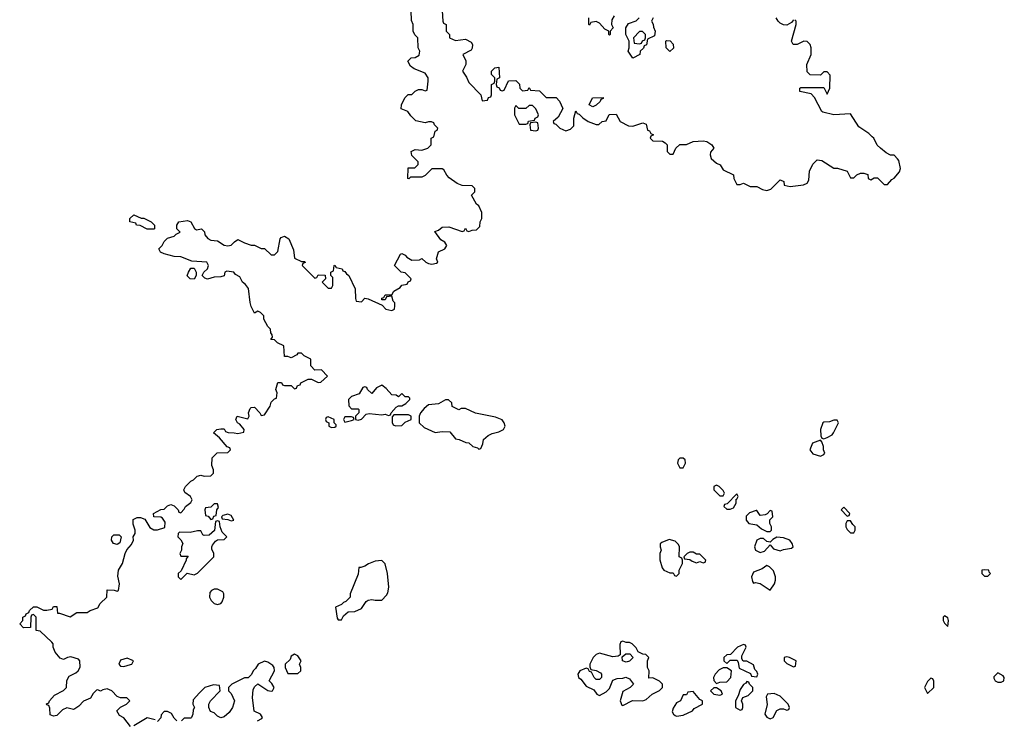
# Model space of a CAD drawing. Header units: inches. Extents: x 2601682 to 2755810, y 449311 to 584050.
# Tile 378 of 505: x 2712948 to 2718828, y 512400 to 516578. Entities that reach past the tile are written whole.
import ezdxf

# ---------------------------------------------------------------- set-up
doc = ezdxf.new("R2010")
doc.units = ezdxf.units.IN
doc.header["$MEASUREMENT"] = 0
doc.layers.add('C7511', color=7, linetype='Continuous')

msp = doc.modelspace()

# ---------------------------------------------------------------- linework, layer by layer
at = {"layer": 'C7511', "color": 2, "elevation": 2}
for points in [[(2713610, 512358), (2713570, 512408), (2713543.1, 512423.1), (2713528.7, 512450), (2713550, 512472), (2713586, 512490), (2713606, 512510), (2713587.3, 512527.3), (2713550, 512528), (2713530, 512535.3), (2713498, 512570), (2713470, 512582), (2713443.6, 512576.4), (2713430, 512568), (2713415.3, 512575.3), (2713406, 512574), (2713386, 512554), (2713370, 512526), (2713330, 512509), (2713301.4, 512478.6), (2713278, 512462), (2713270, 512459), (2713230, 512468.7), (2713202.8, 512457.2), (2713170, 512422), (2713150, 512418), (2713130, 512426), (2713127.3, 512467.3), (2713122, 512482), (2713110, 512486), (2713108, 512492), (2713122, 512498), (2713126, 512510), (2713156.4, 512543.6), (2713208.9, 512571.1), (2713228, 512590), (2713228.7, 512631.3), (2713243.1, 512656.9), (2713283.1, 512676.9), (2713298, 512690), (2713308.4, 512711.6), (2713308, 512750), (2713299, 512759), (2713253.6, 512773.6), (2713234, 512770), (2713210, 512758), (2713190, 512766), (2713160.4, 512800.4), (2713148, 512830), (2713148, 512850), (2713140.4, 512860.4), (2713070, 512926), (2713046, 512930), (2713046, 513010), (2713030, 513026), (2713018, 513022), (2713014, 513010), (2713012.7, 512947.3), (2712970, 512946), (2712948, 512970), (2712966, 512990), (2712966, 513010), (2712982, 513018), (2712986, 513030), (2713002, 513038), (2713006, 513050), (2713030, 513072), (2713050, 513071.3), (2713090, 513052), (2713110, 513052), (2713142, 513058), (2713150, 513074), (2713170, 513074), (2713174, 513034), (2713186, 513034), (2713250, 513012), (2713290, 513038), (2713350, 513038), (2713369.3, 513050.7), (2713414, 513066), (2713429, 513091), (2713468, 513130), (2713470, 513174), (2713511.3, 513171.3), (2713530, 513164.7), (2713538, 513170), (2713544, 513210), (2713534.6, 513254.6), (2713539, 513290), (2713561.2, 513330), (2713578, 513390), (2713588.4, 513411.6), (2713616.4, 513443.6), (2713628, 513470), (2713626, 513490), (2713638, 513510), (2713638, 513530), (2713624.7, 513564.7), (2713626, 513594), (2713650, 513606), (2713670, 513606), (2713696, 513596), (2713725.4, 513545.4), (2713750, 513532), (2713770, 513531.3), (2713815.3, 513544.7), (2713816.4, 513576.4), (2713800.4, 513600.4), (2713790, 513608), (2713748.4, 513608.4), (2713748, 513630), (2713790, 513652), (2713810, 513654), (2713830, 513674), (2713850, 513682), (2713870, 513674), (2713894, 513650), (2713898, 513638), (2713910, 513634), (2713930, 513654), (2713938, 513670), (2713970, 513694), (2713978, 513710), (2713968, 513730), (2713934.6, 513754.6), (2713928, 513770), (2713938, 513790), (2713970, 513822), (2713986, 513830), (2714008.4, 513851.6), (2714030, 513858), (2714050, 513851.3), (2714090, 513854), (2714106, 513870), (2714106, 513890), (2714096.4, 513916.4), (2714098, 513962), (2714128, 513992), (2714190, 513994), (2714206, 514010), (2714202, 514022), (2714187.3, 514027.3), (2714140.4, 514080.4), (2714106, 514110), (2714126, 514130), (2714150, 514134), (2714170, 514134), (2714178, 514118), (2714192.7, 514112.7), (2714228.4, 514111.6), (2714250, 514106), (2714286, 514114), (2714288, 514130), (2714262, 514162), (2714248, 514170), (2714238, 514190), (2714246, 514210), (2714310, 514194), (2714318, 514210), (2714315.3, 514230), (2714324.7, 514255.3), (2714330, 514262), (2714350, 514264.7), (2714382, 514230), (2714390, 514214), (2714410, 514218), (2714444, 514270), (2714450, 514294), (2714470, 514314), (2714482, 514318), (2714486, 514350), (2714478, 514370), (2714490, 514412), (2714511.6, 514411.6), (2714518, 514398), (2714530, 514394), (2714570, 514394), (2714590, 514374), (2714602, 514378), (2714607.3, 514392.7), (2714622, 514398), (2714626, 514410), (2714670, 514432), (2714691.6, 514431.6), (2714730, 514412), (2714747.3, 514412.7), (2714786, 514450), (2714750, 514488), (2714710, 514486), (2714686, 514510), (2714686, 514550), (2714646, 514570), (2714630, 514586), (2714610, 514586), (2714603.6, 514576.4), (2714570, 514558), (2714550, 514566), (2714530, 514566), (2714526, 514630), (2714488.4, 514648.4), (2714470, 514666), (2714447.3, 514667.3), (2714458, 514682), (2714456.4, 514696.4), (2714448.4, 514708.4), (2714446, 514730), (2714430, 514746), (2714406, 514790), (2714406, 514810), (2714386, 514830), (2714370, 514838), (2714350, 514826), (2714330, 514866), (2714324, 514890), (2714313.6, 514973.6), (2714296.5, 514996.5), (2714278, 515010), (2714262, 515042), (2714236.4, 515056.4), (2714226, 515070), (2714184.7, 515075.3), (2714174, 515070), (2714170, 515048), (2714150, 515042), (2714110, 515041.2), (2714068.9, 515028.9), (2714054.6, 515034.6), (2714038, 515050), (2714048, 515070), (2714068.7, 515090), (2714075.3, 515110), (2714066, 515130), (2713976.4, 515136.4), (2713910, 515162), (2713870, 515164), (2713810, 515179), (2713788, 515190), (2713778, 515210), (2713798, 515230), (2713810, 515254), (2713830, 515274), (2713870, 515284.7), (2713882, 515298), (2713906, 515310), (2713886, 515330), (2713886, 515350), (2713898, 515370), (2713950, 515378.8), (2713970.8, 515370.8), (2713991.6, 515331.6), (2714003.6, 515323.6), (2714034, 515330), (2714051.6, 515311.6), (2714052.7, 515292.7), (2714071.6, 515271.6), (2714090, 515262), (2714130, 515258), (2714170, 515231), (2714190, 515227.3), (2714210, 515231.3), (2714230, 515252), (2714250, 515264.7), (2714290, 515244.7), (2714330, 515231.3), (2714350, 515231.3), (2714390, 515212), (2714410, 515212), (2714450, 515174), (2714470, 515174), (2714490, 515194), (2714504, 515270), (2714510, 515278), (2714530, 515286), (2714556, 515270), (2714583.5, 515203.5), (2714590, 515154), (2714630, 515134), (2714650, 515134), (2714652, 515128), (2714638, 515122), (2714634, 515110), (2714710, 515034), (2714722, 515038), (2714730, 515054), (2714772.7, 515052.7), (2714774, 515030), (2714754, 515010), (2714790, 514974), (2714810, 514974), (2714818, 514990), (2714818, 515038), (2714806, 515050), (2714806, 515070), (2714822, 515078), (2714826, 515110), (2714830, 515112), (2714838, 515098), (2714874, 515090), (2714878, 515078), (2714890, 515074), (2714899.6, 515059.6), (2714914, 515050), (2714951.3, 514971.3), (2714952.7, 514912.7), (2714958, 514898), (2714990, 514894), (2715010, 514914), (2715030, 514912), (2715112.7, 514872.7), (2715134, 514850), (2715170, 514842), (2715186, 514850), (2715188, 514870), (2715187.3, 514887.3), (2715178, 514898), (2715170, 514926), (2715138, 514922), (2715130, 514906), (2715110, 514906), (2715110, 514914), (2715122, 514918), (2715130, 514934), (2715170, 514934), (2715183.1, 514956.9), (2715220.4, 514979.6), (2715230, 514992), (2715262, 514998), (2715267.3, 515012.7), (2715282, 515018), (2715286, 515030), (2715250, 515066), (2715226, 515070), (2715186, 515110), (2715223.1, 515176.9), (2715230, 515182), (2715250, 515172), (2715259.6, 515159.6), (2715290, 515141), (2715335.3, 515144.7), (2715350, 515152), (2715374, 515130), (2715390, 515122), (2715410, 515118), (2715436.4, 515123.6), (2715446, 515130), (2715438, 515150), (2715448.4, 515191.6), (2715486, 515210), (2715498, 515230), (2715486, 515250), (2715463.1, 515263.1), (2715427.3, 515312.7), (2715450, 515322), (2715470, 515338), (2715510, 515341), (2715590, 515314), (2715602, 515318), (2715610, 515334), (2715618, 515318), (2715630, 515314), (2715650, 515322), (2715676.4, 515323.6), (2715696.4, 515343.6), (2715698, 515370), (2715708, 515390), (2715707.3, 515427.3), (2715690, 515466), (2715676.4, 515476.4), (2715646, 515530), (2715666, 515550), (2715666, 515570), (2715650, 515586), (2715590, 515588), (2715560.2, 515600.2), (2715513.6, 515633.6), (2715498, 515650), (2715480.4, 515680.4), (2715470, 515688), (2715410, 515688), (2715370, 515648), (2715350, 515638), (2715282, 515638), (2715271.6, 515628.4), (2715266, 515630), (2715267.3, 515692.7), (2715307.3, 515692.7), (2715327.3, 515712.7), (2715328, 515730), (2715290, 515766), (2715286, 515790), (2715310, 515802), (2715350, 515798), (2715386, 515810), (2715406, 515830), (2715406, 515870), (2715422, 515878), (2715428.4, 515911.6), (2715442, 515918), (2715446, 515930), (2715426, 515950), (2715422, 515962), (2715407.3, 515967.3), (2715390, 515968), (2715370, 515962), (2715314.6, 515974.6), (2715283.1, 516003.1), (2715266, 516030), (2715226, 516046), (2715228, 516070), (2715248.4, 516111.6), (2715268, 516132), (2715290, 516132), (2715310, 516152), (2715330, 516162), (2715350, 516162), (2715370, 516154), (2715382, 516158), (2715388, 516210), (2715388, 516230), (2715370, 516258), (2715304.7, 516284.7), (2715281.2, 516301.2), (2715266, 516330), (2715286, 516350), (2715310, 516352), (2715334.6, 516365.4), (2715338, 516390), (2715328, 516410), (2715326, 516470), (2715307.3, 516487.3), (2715298, 516510), (2715298, 516550), (2715287.3, 516572.7), (2715286, 516630)], [(2715471.6, 516631.6), (2715474, 516570), (2715478, 516558), (2715494, 516550), (2715494, 516510), (2715514, 516490), (2715514, 516470), (2715550, 516454), (2715610, 516462), (2715643.6, 516443.6), (2715652, 516430), (2715651.1, 516408.9), (2715643.6, 516396.4), (2715594, 516370), (2715611.6, 516331.6), (2715612, 516310), (2715592, 516270), (2715615.3, 516235.3), (2715630, 516202), (2715702, 516130), (2715710, 516094), (2715742, 516098), (2715747.3, 516112.7), (2715762, 516118), (2715766, 516130), (2715766, 516190), (2715782, 516198), (2715786, 516210), (2715786, 516230), (2715766, 516250), (2715766, 516270), (2715786, 516290), (2715810, 516294), (2715814, 516230), (2715798, 516222), (2715794, 516190), (2715798, 516178), (2715812, 516172), (2715818, 516158), (2715830, 516154), (2715842, 516158), (2715867.3, 516212.7), (2715910, 516214), (2715932.7, 516192.7), (2715934, 516170), (2715950, 516154), (2715982, 516158), (2715990, 516174), (2715998, 516158), (2716052.7, 516152.7), (2716092.7, 516112.7), (2716152.7, 516112.7), (2716171.6, 516091.6), (2716192, 516048), (2716163.6, 515996.4), (2716134, 515970), (2716138, 515958), (2716150, 515954), (2716174, 515930), (2716210, 515914), (2716236.4, 515923.6), (2716256.4, 515943.6), (2716258, 515990), (2716270, 516034), (2716278, 516018), (2716290, 516014), (2716311.6, 515991.6), (2716342, 515970), (2716390, 515952), (2716407.3, 515952.7), (2716426, 515970), (2716450, 515974), (2716468.7, 516011.3), (2716510, 516014), (2716534, 515970), (2716583.6, 515943.6), (2716610, 515942), (2716670, 515962), (2716690, 515954), (2716698, 515918), (2716710, 515914), (2716718, 515898), (2716734, 515890), (2716718, 515882), (2716714, 515870), (2716730, 515854), (2716787.3, 515852.7), (2716803.6, 515843.6), (2716814, 515830), (2716814, 515790), (2716830, 515774), (2716850, 515774), (2716866, 515810), (2716890, 515832), (2716930, 515832), (2716970, 515851.3), (2717030, 515854.8), (2717050.7, 515850.7), (2717082, 515830), (2717094, 515810), (2717072.7, 515787.3), (2717072, 515770), (2717078, 515750), (2717110, 515722), (2717131.3, 515711.3), (2717150, 515682), (2717211.1, 515651.1), (2717212, 515630), (2717230, 515594), (2717250, 515594), (2717270, 515602), (2717310, 515582), (2717350, 515582), (2717383.6, 515563.6), (2717410, 515558), (2717434, 515566), (2717490, 515622), (2717510.9, 515610.9), (2717514, 515590), (2717550, 515581), (2717628.4, 515591.6), (2717650, 515602), (2717660.4, 515619.6), (2717665.6, 515674.4), (2717684.1, 515715.9), (2717710, 515742), (2717738, 515738), (2717810, 515691), (2717830.9, 515690.9), (2717890, 515674), (2717910, 515634), (2717930, 515634), (2717948, 515652), (2717970, 515662), (2717990, 515662), (2718012.7, 515652.7), (2718014, 515630), (2718030, 515622), (2718050, 515634), (2718070, 515634), (2718110, 515594), (2718130, 515594), (2718156.4, 515623.6), (2718170, 515632), (2718202, 515670), (2718208.7, 515690), (2718197.2, 515737.2), (2718190, 515748), (2718170, 515768), (2718149.1, 515769.1), (2718122.7, 515782.7), (2718088, 515810), (2718069.1, 515829.1), (2718048.7, 515870), (2718039.3, 515879.3), (2718018.6, 515898.6), (2717959, 515939), (2717910, 516015.3), (2717810.9, 516009.1), (2717745.2, 516025.2), (2717738, 516030), (2717693.6, 516113.6), (2717674.6, 516134.6), (2717606, 516150), (2717606, 516170), (2717612.7, 516172.7), (2717750, 516174), (2717770, 516134), (2717786, 516170), (2717787.3, 516247.3), (2717770, 516266), (2717750, 516266), (2717730, 516246), (2717668.4, 516248.4), (2717650, 516266), (2717648, 516310), (2717675.3, 516370), (2717675.3, 516410), (2717668.7, 516430), (2717650, 516448.7), (2717630, 516449), (2717590, 516429), (2717568, 516430), (2717558, 516450), (2717586, 516550), (2717586, 516570), (2717578, 516578)], [(2716498, 516602), (2716483.6, 516576.4), (2716482, 516550), (2716492, 516530), (2716474, 516510), (2716474, 516490), (2716470, 516486), (2716466, 516490), (2716466, 516510), (2716442, 516522), (2716410, 516558), (2716390, 516568), (2716358, 516562), (2716350, 516546), (2716346, 516550), (2716346, 516590)], [(2716731.6, 516588.4), (2716722, 516570), (2716731.6, 516551.6), (2716732.7, 516532.7), (2716742, 516510), (2716738, 516482), (2716698, 516462), (2716691.6, 516428.4), (2716678, 516422), (2716672.7, 516407.3), (2716654, 516390), (2716652, 516370), (2716610, 516348), (2716582, 516390), (2716588, 516410), (2716588, 516450), (2716568, 516490), (2716568.7, 516530), (2716584, 516556), (2716630, 516572), (2716648, 516590)], [(2717570, 516578), (2717558, 516562), (2717530, 516546), (2717510, 516548), (2717490, 516558), (2717478, 516570), (2717466, 516590)], [(2714368.7, 512391.3), (2714394.6, 512405.4), (2714398, 512410), (2714386, 512430), (2714348.9, 512448.9), (2714339, 512530), (2714343.1, 512576.9), (2714350, 512594), (2714370, 512612), (2714430, 512571.3), (2714450, 512567.3), (2714458, 512570), (2714468, 512590), (2714454, 512614), (2714438, 512630), (2714468.7, 512690), (2714468, 512710), (2714460.4, 512720.4), (2714430, 512742), (2714410, 512748), (2714371.6, 512728.4), (2714356.9, 512703.1), (2714342, 512690), (2714332.7, 512667.3), (2714312, 512648), (2714290, 512648), (2714214, 512610), (2714194, 512590), (2714194, 512570), (2714210, 512554), (2714231.3, 512510), (2714218, 512470), (2714199.8, 512440.2), (2714170, 512415.3), (2714150, 512408), (2714130, 512418), (2714110, 512438), (2714087.3, 512447.3), (2714078, 512470), (2714078, 512490), (2714088, 512510), (2714146, 512570), (2714142, 512602), (2714106, 512606), (2714054, 512590), (2714021, 512559), (2713983.6, 512516.4), (2713982, 512490), (2713991.3, 512470), (2713983.6, 512456.4), (2713982, 512430), (2713974, 512410), (2713970, 512406), (2713930, 512406), (2713914, 512390)], [(2713886, 512390), (2713870, 512406), (2713854.6, 512434.6), (2713830, 512446), (2713810, 512446), (2713792.7, 512427.3), (2713791.6, 512408.4), (2713770, 512386)], [(2713756.4, 512396.4), (2713710, 512408), (2713630, 512362)]]:
    msp.add_lwpolyline(points, dxfattribs=at)
for points in [[(2716650, 516508), (2716614, 516470), (2716618, 516438), (2716650, 516434), (2716662, 516438), (2716668, 516452), (2716682, 516458), (2716686, 516470), (2716686, 516490), (2716667.3, 516507.3)], [(2716830, 516388.7), (2716808, 516410), (2716806, 516450), (2716810, 516454), (2716831.6, 516451.6), (2716851.1, 516431.1), (2716851.6, 516408.4)], [(2716370, 516058), (2716348, 516070), (2716368.9, 516111.1), (2716432.7, 516112.7), (2716432.7, 516107.3), (2716418, 516102), (2716414, 516090), (2716390, 516068)], [(2716010, 516066), (2715990, 516066), (2715970, 516048), (2715928, 516048), (2715910, 516066), (2715902, 516050), (2715902, 516010), (2715930, 515954), (2715970, 515954), (2715982, 515958), (2715987.3, 515972.7), (2716022, 515978), (2716026, 515990), (2716042, 515998), (2716046, 516010), (2716030, 516046)], [(2716030, 515966), (2715998, 515962), (2715994, 515950), (2715998, 515918), (2716030, 515914), (2716042, 515918), (2716046, 515930), (2716042, 515962)], [(2713710, 515328), (2713668, 515348), (2713646, 515350), (2713642, 515362), (2713606, 515370), (2713606, 515390), (2713630, 515412), (2713672.7, 515392.7), (2713690, 515392), (2713734, 515370), (2713754, 515350), (2713754, 515330), (2713750, 515328)], [(2713990, 515028.7), (2713966, 515030), (2713948.9, 515048.9), (2713955.3, 515070), (2713970, 515094), (2713990, 515094), (2714002, 515070), (2714002, 515050)], [(2715110, 514395.3), (2715079.6, 514380.4), (2715050, 514346), (2715026, 514370), (2715022, 514382), (2715010, 514386), (2714998, 514382), (2714976, 514344), (2714930, 514328), (2714912, 514310), (2714912.7, 514272.7), (2714930, 514254), (2714970, 514254), (2714974, 514250), (2714974, 514230), (2714954, 514210), (2714954, 514190), (2714970, 514186), (2714990, 514192), (2715018, 514222), (2715034.6, 514225.4), (2715110, 514218), (2715130, 514222), (2715150, 514214), (2715162, 514218), (2715166, 514230), (2715196.4, 514263.6), (2715210, 514272), (2715230, 514272), (2715253.6, 514286.4), (2715278, 514310), (2715278, 514318), (2715270, 514326), (2715250, 514326), (2715230, 514346), (2715210, 514326), (2715196.4, 514336.4), (2715170, 514338), (2715136.5, 514376.5)], [(2715490, 514308.7), (2715450, 514284), (2715390, 514278), (2715363.5, 514256.5), (2715342, 514230), (2715334, 514210), (2715334, 514170), (2715363.6, 514143.6), (2715430, 514112), (2715470, 514118), (2715516, 514116), (2715550, 514074), (2715571.6, 514071.6), (2715612.7, 514052.7), (2715630, 514052), (2715654, 514030), (2715682, 514022), (2715690, 514014), (2715702, 514018), (2715714.6, 514045.4), (2715718, 514070), (2715746, 514094), (2715770, 514107.3), (2715810, 514116), (2715838, 514130), (2715848, 514150), (2715842, 514170), (2715830, 514188), (2715790, 514204), (2715670, 514228.7), (2715610, 514255.3), (2715584.7, 514255.3), (2715570, 514248), (2715530, 514268), (2715528, 514290), (2715508.4, 514308.4)], [(2715270, 514218), (2715182, 514218), (2715172.7, 514207.3), (2715172.7, 514172.7), (2715178, 514158), (2715192.7, 514152.7), (2715230, 514154), (2715250, 514174), (2715286, 514190), (2715286, 514210)], [(2714790, 514206), (2714778, 514202), (2714774, 514190), (2714778, 514178), (2714794, 514170), (2714794, 514150), (2714810, 514142), (2714830, 514144.7), (2714838, 514150), (2714838, 514158), (2714826, 514170), (2714826, 514190)], [(2714930, 514206), (2714890, 514206), (2714882, 514190), (2714890, 514174), (2714930, 514184.7), (2714946, 514190), (2714942, 514202)], [(2717830, 514186), (2717810, 514186), (2717783.6, 514176.4), (2717750, 514174), (2717744.7, 514170), (2717731.3, 514130), (2717732.7, 514092.7), (2717738, 514078), (2717750, 514074), (2717770, 514082), (2717800.4, 514099.6), (2717808, 514110), (2717838, 514170)], [(2717730, 514066), (2717682, 514050), (2717666.8, 514010), (2717685.4, 513985.4), (2717730, 513971.3), (2717750, 513982), (2717755.3, 513990), (2717748.9, 514008.9), (2717748.4, 514028.4), (2717738, 514058)], [(2716910, 513959), (2716890, 513959), (2716881, 513950), (2716876, 513930), (2716890, 513902), (2716910, 513902), (2716924, 513930), (2716922, 513950)], [(2717110, 513798), (2717094, 513790), (2717094, 513770), (2717110, 513754), (2717130, 513734), (2717150, 513734), (2717158, 513750), (2717150, 513766), (2717126, 513790)], [(2717230, 513746), (2717172.7, 513687.3), (2717158, 513682), (2717154, 513670), (2717170, 513654), (2717190, 513654), (2717210, 513662), (2717226, 513690), (2717226, 513714), (2717230, 513714), (2717238, 513730)], [(2714130, 513686), (2714110, 513686), (2714090, 513666), (2714058, 513662), (2714054, 513650), (2714058, 513618), (2714072.7, 513612.7), (2714090, 513594), (2714102, 513598), (2714107.3, 513612.7), (2714122, 513618), (2714126, 513650), (2714135.3, 513664.7)], [(2714190, 513626), (2714162, 513618), (2714154, 513610), (2714158, 513598), (2714190, 513594), (2714210, 513584.7), (2714226, 513590), (2714210, 513618)], [(2717430, 513646), (2717412.7, 513627.3), (2717399.6, 513620.4), (2717370, 513618), (2717350, 513646), (2717346, 513646), (2717306.4, 513633.6), (2717286.4, 513613.6), (2717286, 513590), (2717302, 513570), (2717350, 513562), (2717378, 513538), (2717410, 513522), (2717430, 513522), (2717438, 513530), (2717438, 513550), (2717428, 513570), (2717428, 513592), (2717446, 513610), (2717442, 513642)], [(2717870, 513666), (2717854, 513650), (2717890, 513614), (2717902, 513618), (2717906, 513630)], [(2714130, 513586), (2714118, 513582), (2714111.6, 513528.4), (2714079.6, 513500.4), (2714050, 513498), (2714042, 513502), (2714030, 513526), (2714010, 513526), (2713965.4, 513514.6), (2713902, 513518), (2713894, 513510), (2713892, 513490), (2713911, 513471), (2713922, 513450), (2713914, 513430), (2713914, 513410), (2713904.7, 513390), (2713910, 513374), (2713954, 513374), (2713942, 513358), (2713942, 513350), (2713912.7, 513287.3), (2713894, 513270), (2713894, 513250), (2713910, 513234), (2713948, 513272), (2713990, 513262), (2714010, 513272), (2714108, 513370), (2714108, 513390), (2714096.4, 513416.4), (2714095.3, 513430), (2714100.2, 513439.8), (2714116.4, 513463.6), (2714128.4, 513471.6), (2714170, 513474), (2714186, 513490), (2714158, 513518), (2714146, 513550), (2714142, 513582)], [(2717910, 513586), (2717890, 513586), (2717882, 513570), (2717882, 513550), (2717890, 513534), (2717910, 513514), (2717930, 513514), (2717938, 513530), (2717938, 513550), (2717923.1, 513563.1)], [(2713530, 513444), (2713508, 513450), (2713495.3, 513470), (2713498, 513490), (2713510, 513502), (2713542, 513502), (2713554, 513490), (2713545.4, 513454.6)], [(2716826.4, 513473.6), (2716783.6, 513456.4), (2716772.7, 513447.3), (2716772, 513430), (2716778, 513410), (2716771.3, 513390), (2716771.6, 513351.6), (2716784.7, 513304.7), (2716794, 513290), (2716830, 513274), (2716850, 513274), (2716858, 513258), (2716870, 513254), (2716886, 513270), (2716886, 513290), (2716906, 513330), (2716906, 513350), (2716902, 513362), (2716886, 513370), (2716888.7, 513430), (2716883.1, 513443.1), (2716863.1, 513463.1)], [(2717470, 513488.7), (2717445.4, 513474.6), (2717430, 513458), (2717410, 513462), (2717390, 513479), (2717370, 513479), (2717350.8, 513469.2), (2717336, 513430), (2717342, 513410), (2717370, 513396), (2717396, 513404), (2717430, 513442), (2717450, 513418), (2717490, 513406.8), (2717510, 513414.8), (2717557.2, 513422.8), (2717568, 513430), (2717562, 513450), (2717548, 513470), (2717510, 513484)], [(2716970, 513398), (2716950, 513398), (2716934, 513390), (2716914, 513370), (2716918, 513358), (2716950, 513354), (2716963.6, 513343.6), (2716990, 513334), (2717010, 513342), (2717030, 513334), (2717042, 513338), (2717046, 513350), (2717010, 513386), (2716990, 513386)], [(2715110, 513348.7), (2715070, 513344), (2715030.9, 513329.1), (2715010, 513315.3), (2714986, 513306), (2714974, 513306), (2714970, 513266), (2714922, 513150), (2714922, 513130), (2714896, 513104), (2714882, 513098), (2714870, 513086), (2714834, 513070), (2714843.6, 513003.6), (2714850, 512994), (2714870, 512994), (2714882, 513018), (2714910, 513042), (2714950, 513044.7), (2714990, 513062), (2715016.4, 513103.6), (2715028.4, 513111.6), (2715050, 513116), (2715071.1, 513111.1), (2715110, 513111.3), (2715138.6, 513141.4), (2715145.6, 513154.4), (2715152.7, 513190), (2715145.2, 513270), (2715130, 513328)], [(2717410, 513318), (2717382, 513298), (2717330, 513278), (2717318, 513250), (2717323.6, 513223.6), (2717330, 513214), (2717343.1, 513216.9), (2717370, 513211.3), (2717430, 513172), (2717455.3, 513210), (2717462, 513230), (2717462, 513250), (2717450, 513286), (2717426, 513310)], [(2718710, 513293.2), (2718694, 513290), (2718694, 513270), (2718710, 513254), (2718730, 513254), (2718746, 513270), (2718738, 513278), (2718735.3, 513290)], [(2714130, 513178), (2714110, 513178), (2714094, 513170), (2714083.6, 513156.4), (2714082, 513130), (2714092, 513110), (2714110, 513092), (2714130, 513086), (2714150, 513092), (2714158, 513102), (2714168, 513130), (2714168, 513150), (2714160.4, 513160.4)], [(2718470, 513018), (2718462, 513010), (2718462, 512990), (2718470, 512974), (2718490, 512954), (2718495.3, 512990), (2718490, 513006)], [(2716550, 512866), (2716538, 512862), (2716532.7, 512847.3), (2716534, 512786), (2716522, 512778), (2716490, 512773.2), (2716410, 512795.3), (2716390, 512788), (2716372, 512770), (2716352, 512730), (2716352.7, 512712.7), (2716358, 512698), (2716390, 512692), (2716416.9, 512676.9), (2716422, 512670), (2716422, 512650), (2716410, 512638), (2716390, 512638), (2716378, 512650), (2716362, 512682), (2716350, 512686), (2716342, 512702), (2716330, 512706), (2716294, 512690), (2716282, 512670), (2716284.7, 512650), (2716298.8, 512638.8), (2716330, 512598), (2716376, 512576), (2716394, 512550), (2716410, 512542), (2716450, 512564.7), (2716470, 512584.7), (2716490, 512634), (2716516.4, 512643.6), (2716550, 512644.7), (2716568.7, 512651.3), (2716590, 512642), (2716614, 512610), (2716594, 512590), (2716550, 512566), (2716534, 512510), (2716544.7, 512484.7), (2716550, 512482), (2716608, 512512), (2716670, 512511.3), (2716690, 512518), (2716726, 512550), (2716768.4, 512571.6), (2716786, 512590), (2716786, 512610), (2716768.4, 512628.4), (2716730, 512648), (2716706, 512646), (2716708, 512690), (2716698, 512710), (2716698, 512750), (2716706, 512770), (2716687.3, 512787.3), (2716668.4, 512788.4), (2716642, 512802), (2716630, 512826), (2716606, 512850), (2716590, 512858), (2716570, 512858)], [(2717270, 512846), (2717234, 512830), (2717192.7, 512787.3), (2717170, 512786), (2717154, 512770), (2717154, 512750), (2717170, 512734), (2717190, 512754), (2717232.7, 512752.7), (2717239.6, 512739.6), (2717245.4, 512705.4), (2717312.7, 512672.7), (2717318, 512658), (2717350, 512654), (2717355.3, 512670), (2717350, 512686), (2717338, 512698), (2717330, 512726), (2717290, 512748), (2717268, 512748), (2717260.4, 512760.4), (2717260.4, 512779.6), (2717286, 512830), (2717282, 512842)], [(2713590, 512765.2), (2713550, 512754), (2713541, 512730), (2713550, 512718), (2713570, 512714.8), (2713610, 512727.3), (2713618, 512730), (2713628, 512750)], [(2714590, 512788.7), (2714570, 512778), (2714563.6, 512756.4), (2714534, 512730), (2714534, 512710), (2714550, 512674), (2714610, 512674), (2714626, 512690), (2714626, 512710), (2714618, 512730), (2714628, 512750), (2714610, 512779)], [(2716570, 512742), (2716548.4, 512748.4), (2716546, 512774), (2716568.4, 512791.6), (2716591.6, 512791.6), (2716612, 512770), (2716590, 512748)], [(2717530, 512774), (2717514, 512770), (2717514, 512750), (2717530, 512734), (2717570, 512714), (2717582, 512718), (2717586, 512750), (2717546, 512770)], [(2717170, 512708), (2717150, 512708), (2717125.4, 512694.6), (2717102, 512670), (2717092, 512650), (2717092.7, 512632.7), (2717110, 512614), (2717130, 512622), (2717170, 512624.7), (2717195.3, 512650), (2717198, 512690)], [(2718790, 512678), (2718766.4, 512653.6), (2718764.7, 512644.7), (2718774, 512630), (2718790, 512622), (2718810, 512622), (2718826, 512630), (2718828, 512650), (2718820.4, 512660.4)], [(2717290, 512626), (2717284.7, 512615.3), (2717270, 512608), (2717250, 512578), (2717239.6, 512540.4), (2717222, 512510), (2717222, 512470), (2717250, 512454), (2717262, 512458), (2717266, 512470), (2717266, 512490), (2717258, 512510), (2717266, 512530), (2717298, 512542), (2717326, 512570), (2717326, 512590), (2717306, 512610), (2717302, 512622)], [(2718390, 512646), (2718370, 512626), (2718352, 512590), (2718370, 512554), (2718408, 512590), (2718407.3, 512627.3), (2718402, 512642)], [(2716970, 512566), (2716938, 512562), (2716930, 512546), (2716910, 512546), (2716894, 512510), (2716870, 512498), (2716850, 512466), (2716845.4, 512445.4), (2716852, 512430), (2716862, 512422), (2716870, 512418), (2716910, 512424.7), (2716966, 512450), (2716976.4, 512463.6), (2717026, 512490), (2717026, 512510), (2717010, 512518)], [(2717110, 512588), (2717092.7, 512587.3), (2717074, 512570), (2717094, 512550), (2717130, 512544.7), (2717146, 512550), (2717138, 512570)], [(2717454, 512554), (2717414, 512550), (2717405.4, 512534.6), (2717411, 512489), (2717398, 512430), (2717410, 512412), (2717430, 512402), (2717448.4, 512411.6), (2717470, 512452), (2717490, 512462), (2717510, 512462), (2717530, 512454), (2717542, 512458), (2717546, 512470), (2717538, 512490), (2717490, 512538)]]:
    msp.add_lwpolyline(points, close=True, dxfattribs=at)

doc.saveas('drawing.dxf')
